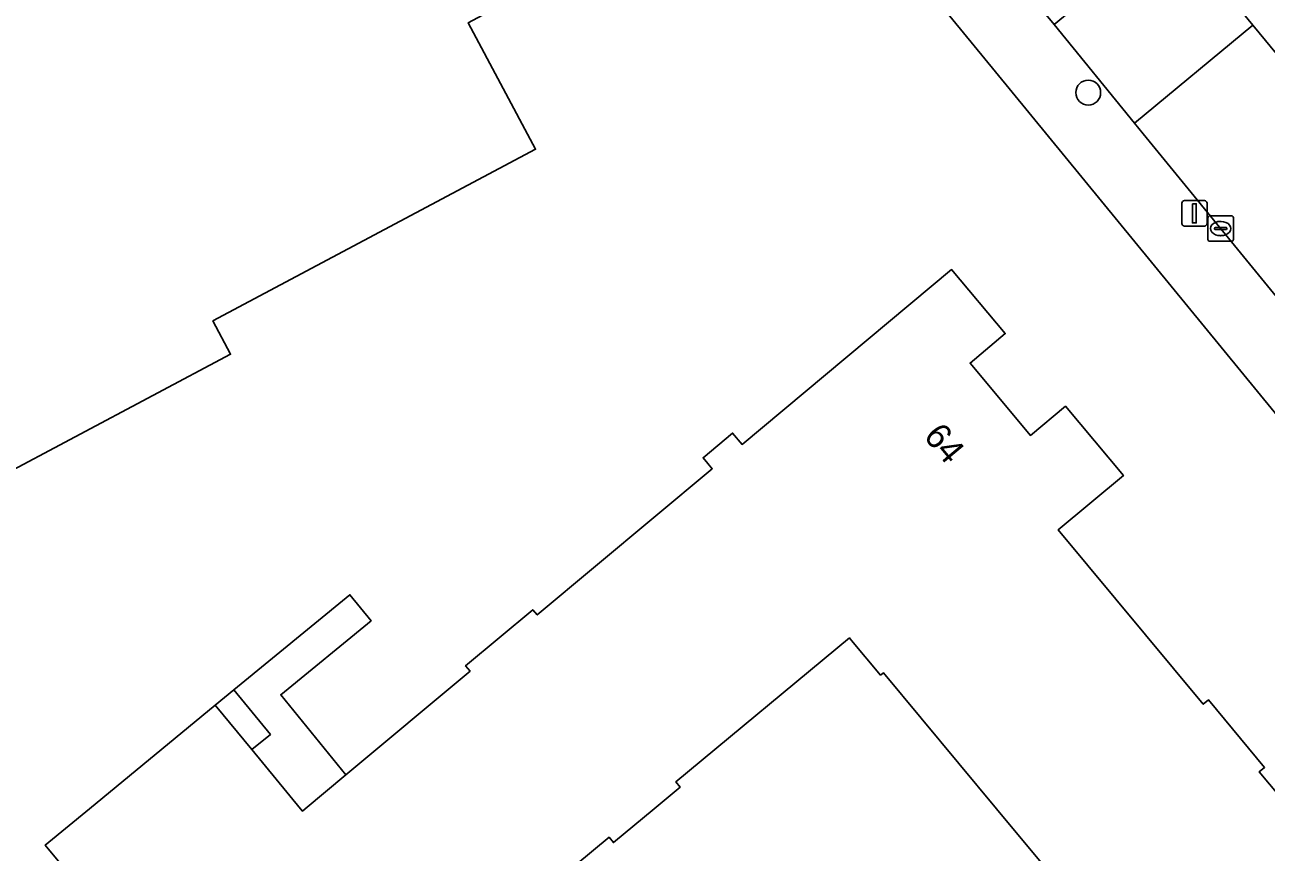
# Model space of a CAD drawing. Extents: x 162073 to 163043, y 381818 to 382561.
# Drawn here: x 162553.66 to 162602.44, y 381998.29 to 382030.78 of the extents above; entities that cross this region are included whole.
import ezdxf

# ---------------------------------------------------------------- set-up
doc = ezdxf.new("R2010")
doc.units = 0
for name, color, linetype in [('IMGEO_Boom', 7, 'Continuous'), ('IMGEO_Erf', 7, 'Continuous'), ('IMGEO_Hek', 7, 'Continuous'), ('IMGEO_Kolk', 7, 'Continuous'), ('IMGEO_Lichtmast', 7, 'Continuous'), ('IMGEO_Pand', 7, 'Continuous'), ('IMGEO_Pand_nummerreeks', 7, 'Continuous'), ('IMGEO_Pand_vergunning_verleend', 7, 'Continuous'), ('IMGEO_Rijbaan_lokaal_open', 7, 'Continuous'), ('IMGEO_Voetpad_open', 7, 'Continuous')]:
    doc.layers.add(name, color=color, linetype=linetype)

msp = doc.modelspace()

# ---------------------------------------------------------------- linework, layer by layer
at = {"layer": 'IMGEO_Boom'}
msp.add_circle((162595.449, 382028.121), 0.489, dxfattribs=at)
at = {"layer": 'IMGEO_Erf'}
for points in [[(162625.783, 381978.273), (162640.017, 381960.503), (162633.898, 381955.497), (162633.564, 381955.907), (162630.873, 381953.706), (162633.469, 381950.533), (162608.939, 381930.467), (162613.031, 381925.508), (162651.329, 381956.438), (162649.444, 381958.748), (162645.097, 381964.078), (162641.189, 381960.887), (162631.472, 381972.686), (162632.164, 381973.299), (162630.277, 381975.619), (162633.474, 381978.122), (162618.994, 381995.786), (162616.559, 381998.757), (162591.809, 382028.937), (162588.037, 382033.537), (162587.138, 382034.641)], [(162555.107, 381997.793), (162554.469, 381998.57), (162556.203, 382000), (162561.138, 382004.069), (162561.879, 382004.671), (162566.437, 382008.401), (162567.272, 382007.378), (162563.717, 382004.475), (162566.281, 382001.337), (162571.157, 382005.406), (162570.984, 382005.613), (162573.625, 382007.816), (162573.798, 382007.609), (162580.678, 382013.349), (162580.505, 382013.556), (162580.316, 382013.783), (162581.477, 382014.751), (162581.85, 382014.303), (162590.082, 382021.171), (162592.187, 382018.654), (162590.805, 382017.497), (162593.179, 382014.657), (162594.553, 382015.805), (162596.831, 382013.081), (162594.274, 382010.957), (162599.97, 382004.101), (162600.178, 382004.274), (162602.38, 382001.624), (162602.172, 382001.452), (162603.379, 382000)], [(162603.283, 381986.282), (162591.851, 382000), (162587.4, 382005.341), (162587.288, 382005.247), (162586.15, 382006.61), (162586.069, 382006.707), (162579.242, 382001.05), (162579.412, 382000.844), (162578.393, 382000), (162576.79, 381998.672), (162576.619, 381998.877), (162569.838, 381993.258)]]:
    msp.add_lwpolyline(points, dxfattribs=at)
msp.add_lwpolyline([(162561.879, 382004.671), (162561.138, 382004.069), (162562.58, 382002.321), (162563.311, 382002.918)], close=True, dxfattribs=at)
at = {"layer": 'IMGEO_Hek'}
msp.add_lwpolyline([(162561.879, 382004.671), (162561.138, 382004.069)], dxfattribs=at)
at = {"layer": 'IMGEO_Kolk'}
for p, q in [((162600.155, 382022.356), (162600.155, 382023.208)), ((162600.23, 382023.282), (162601.082, 382023.282)), ((162600.457, 382022.825), (162600.855, 382022.825)), ((162600.643, 382023.062), (162600.668, 382023.062)), ((162601.156, 382023.208), (162601.156, 382022.356)), ((162600.414, 382022.776), (162600.414, 382022.788)), ((162600.852, 382022.739), (162600.454, 382022.739)), ((162600.666, 382022.502), (162600.641, 382022.502)), ((162600.898, 382022.788), (162600.898, 382022.776)), ((162601.082, 382022.282), (162600.23, 382022.282))]:
    msp.add_line(p, q, dxfattribs=at)
for points in [[(162600.155, 382022.356), (162600.155, 382023.208)], [(162600.23, 382023.282), (162601.082, 382023.282)], [(162601.156, 382023.208), (162601.156, 382022.356)], [(162601.082, 382022.282), (162600.23, 382022.282)]]:
    msp.add_lwpolyline(points, dxfattribs=at)
for centre, radius, start, end in [((162600.232, 382023.206), 0.0765, 91.552, 178.448), ((162600.232, 382023.206), 0.0765, 91.552, 178.448), ((162600.454, 382022.785), 0.0403, 85.8775, 175.7526), ((162600.859, 382022.787), 0.0386, 1.7309, 96.639), ((162601.08, 382023.206), 0.0765, 1.552, 88.448), ((162601.08, 382023.206), 0.0765, 1.552, 88.448), ((162600.232, 382022.358), 0.0765, 181.552, 268.448), ((162600.232, 382022.358), 0.0765, 181.552, 268.448), ((162600.451, 382022.775), 0.0366, 178.938, 274.7102), ((162600.855, 382022.782), 0.043, 264.8664, 352.4533), ((162601.08, 382022.358), 0.0765, 271.552, 358.448), ((162601.08, 382022.358), 0.0765, 271.552, 358.448)]:
    msp.add_arc(centre, radius, start, end, dxfattribs=at)
for centre, major_axis, ratio, start_param, end_param in [((162600.642, 382022.782), (-0.387, 0.002), 0.722429, 4.712389, 7.853982), ((162600.667, 382022.782), (-0.39, 0.002), 0.717154, 1.570796, 4.712389)]:
    msp.add_ellipse(centre, major_axis=major_axis, ratio=ratio, start_param=start_param, end_param=end_param, dxfattribs=at)
at = {"layer": 'IMGEO_Lichtmast'}
for p, q in [((162599.227, 382023.879), (162600.017, 382023.879)), ((162600.017, 382023.879), (162599.227, 382023.879)), ((162599.127, 382022.979), (162599.127, 382023.779)), ((162599.127, 382023.779), (162599.127, 382022.979)), ((162600.117, 382023.779), (162600.117, 382022.979)), ((162600.117, 382022.979), (162600.117, 382023.779)), ((162600.017, 382022.879), (162599.227, 382022.879)), ((162599.227, 382022.879), (162600.017, 382022.879))]:
    msp.add_line(p, q, dxfattribs=at)
msp.add_lwpolyline([(162599.547, 382023.754), (162599.697, 382023.754), (162599.697, 382023.004), (162599.547, 382023.004), (162599.547, 382023.754)], dxfattribs=at)
for centre, start, end in [((162599.227, 382023.779), 90, 180), ((162599.227, 382023.779), 90, 180), ((162600.017, 382023.779), 0, 90), ((162600.017, 382023.779), 360, 90), ((162599.227, 382022.979), 180, 270), ((162599.227, 382022.979), 180, 270), ((162600.017, 382022.979), 270, 0), ((162600.017, 382022.979), 270, 0)]:
    msp.add_arc(centre, 0.1, start, end, dxfattribs=at)
at = {"layer": 'IMGEO_Pand'}
for points in [[(162603.379, 382000), (162602.172, 382001.452), (162602.38, 382001.624), (162600.178, 382004.274), (162599.97, 382004.101), (162594.274, 382010.957), (162596.831, 382013.081), (162594.553, 382015.805), (162593.179, 382014.657), (162590.805, 382017.497), (162592.187, 382018.654), (162590.082, 382021.171), (162581.85, 382014.303), (162581.477, 382014.751), (162580.316, 382013.783), (162580.505, 382013.556), (162580.678, 382013.349), (162573.798, 382007.609), (162573.625, 382007.816), (162570.984, 382005.613), (162571.157, 382005.406), (162566.281, 382001.337), (162564.678, 382000), (162564.569, 381999.909), (162564.494, 382000), (162562.58, 382002.321), (162561.138, 382004.069), (162556.203, 382000), (162554.469, 381998.57), (162555.107, 381997.793)], [(162569.838, 381993.258), (162576.619, 381998.877), (162576.79, 381998.672), (162578.393, 382000), (162579.412, 382000.844), (162579.242, 382001.05), (162586.069, 382006.707), (162586.15, 382006.61), (162587.288, 382005.247), (162587.4, 382005.341), (162591.851, 382000), (162603.283, 381986.282)]]:
    msp.add_lwpolyline(points, dxfattribs=at)
at = {"layer": 'IMGEO_Pand_vergunning_verleend'}
msp.add_lwpolyline([(162506.081, 382012.787), (162537.921, 382030.563), (162540.97, 382025.099), (162552.035, 382031.277), (162550.142, 382034.668), (162552.563, 382036.019), (162551.527, 382037.874), (162556.827, 382040.832), (162559.133, 382036.702), (162567.615, 382040.58), (162572.407, 382031.568), (162571.087, 382030.866), (162573.731, 382025.895), (162561.053, 382019.153), (162561.748, 382017.847), (162515.96, 381993.499)], close=True, dxfattribs=at)
at = {"layer": 'IMGEO_Rijbaan_lokaal_open'}
msp.add_lwpolyline([(162598.742, 382034.623), (162597.293, 382033.427), (162594.105, 382030.795), (162597.268, 382026.923), (162601.922, 382030.766)], close=True, dxfattribs=at)
msp.add_lwpolyline([(162604.279, 382027.908), (162601.922, 382030.766), (162597.268, 382026.923), (162597.614, 382026.5), (162606.791, 382015.289)], dxfattribs=at)
at = {"layer": 'IMGEO_Voetpad_open'}
for points in [[(162648.612, 381964.53), (162643.345, 381970.833), (162642.476, 381970.081), (162639.826, 381973.372), (162640.64, 381974.07), (162640.48, 381974.261), (162627.42, 381990.159), (162619.379, 382000), (162617.368, 382002.476), (162616.983, 382002.159), (162613.753, 382006.08), (162614.144, 382006.402), (162606.791, 382015.289), (162597.614, 382026.5), (162597.268, 382026.923), (162594.105, 382030.795), (162593.025, 382032.116), (162592.645, 382031.792), (162589.67, 382035.273), (162590.05, 382035.597)], [(162597.741, 382035.836), (162598.742, 382034.623), (162601.922, 382030.766), (162604.279, 382027.908), (162607.44, 382024.075), (162618.724, 382010.331), (162619.994, 382008.784), (162621.891, 382006.462), (162623.723, 382004.219), (162628.1, 381998.966), (162628.239, 381998.796)], [(162587.138, 382034.641), (162588.037, 382033.537), (162591.809, 382028.937), (162616.559, 381998.757), (162618.994, 381995.786), (162633.474, 381978.122), (162630.277, 381975.619), (162632.164, 381973.299), (162635.369, 381975.951), (162645.097, 381964.078), (162649.444, 381958.748), (162651.92, 381960.627), (162651.367, 381961.278), (162648.612, 381964.53)]]:
    msp.add_lwpolyline(points, dxfattribs=at)
msp.add_lwpolyline([(162566.281, 382001.337), (162563.717, 382004.475), (162567.272, 382007.378), (162566.437, 382008.401), (162561.879, 382004.671), (162563.311, 382002.918), (162562.58, 382002.321), (162564.494, 382000), (162564.569, 381999.909), (162564.678, 382000)], close=True, dxfattribs=at)

# ---------------------------------------------------------------- texts
at = {"layer": 'IMGEO_Pand_nummerreeks'}
msp.add_text('64', height=1, rotation=309.8948, dxfattribs=at).set_placement((162588.945, 382014.608))

doc.saveas('drawing.dxf')
